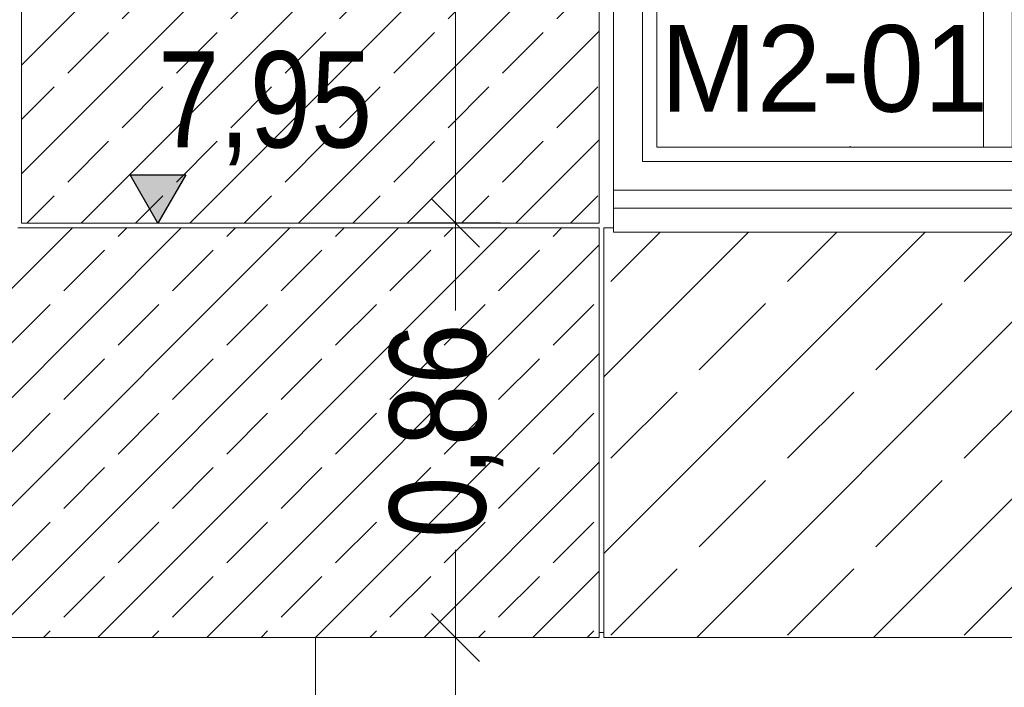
# Model space of a CAD drawing. Header units: millimetres. Extents: x 52659 to 1698020, y -10054 to 104697.
# Tile 261 of 363: x 217307 to 219356, y 12144 to 13533. Entities that reach past the tile are written whole.
import ezdxf

# ---------------------------------------------------------------- set-up
doc = ezdxf.new("R2010")
doc.units = ezdxf.units.MM
doc.header["$MEASUREMENT"] = 0
for name, color, linetype in [('02-04 CASSETTES CLAIRES', 7, 'Continuous'), ('02-04 CASSETTES FONCEES', 7, 'Continuous'), ('02-04 Mur.Construction', 7, 'Continuous'), ('05-02 Cotation 200ème 100ème.Cotations', 7, 'Continuous'), ('06-05 Etiquette.Texte', 7, 'Continuous'), ('08-01 2D Dessin général.2D', 7, 'Continuous'), ('Fenêtres ARCHICAD', 7, 'Continuous')]:
    doc.layers.add(name, color=color, linetype=linetype)
doc.styles.add('STYLE_GENERE_3', font='ARIALN.TTF')
doc.dimstyles.new('STYLE_GENERE__2', dxfattribs={"dimtxt": 200, "dimasz": 95, "dimexe": 0.18, "dimexo": 100, "dimgap": 0, "dimtad": 0, "dimlfac": 0.001, "dimzin": 0, "dimdsep": 46, "dimtxsty": 'STYLE_GENERE_3', "dimblk": 'ARROWHEAD_6', "dimblk1": 'ARROWHEAD_6', "dimblk2": 'ARROWHEAD_6', "dimcen": 0.09, "dimclrd": 7, "dimclre": 7, "dimclrt": 7, "dimazin": 0, "dimtfac": 1, "dimtdec": 4, "dimtmove": 0, "dimatfit": 3, "dimfxl": 1, "dimtolj": 1, "dimtzin": 0, "dimarcsym": 0})

# ---------------------------------------------------------------- blocks, each defined once
blk = doc.blocks.new('Élément de coupe_206_1', base_point=(131932.7, 5158.1))
at = {"layer": '02-04 Mur.Construction', "color": 7, "linetype": 'Continuous', "lineweight": 9}
blk.add_line((218542.7, 13146), (218542.7, 14408.1), dxfattribs=at)
blk = doc.blocks.new('Élément de coupe_208_1', base_point=(131932.7, 5158.1))
at = {"layer": 'Fenêtres ARCHICAD', "color": 7, "linetype": 'Continuous', "lineweight": 5}
for p, q in [((218602.7, 13998), (218602.7, 13238.1)), ((218632.7, 13268.1), (218632.7, 13998)), ((219312.7, 13998), (219312.7, 13268.1)), ((219372.7, 13268.1), (219372.7, 13998)), ((220052.7, 13998), (220052.7, 13268.1)), ((220082.7, 13238.1), (220082.7, 13998)), ((219327.7, 13268.1), (218632.7, 13268.1)), ((219357.7, 13268.1), (219327.7, 13268.1)), ((220052.7, 13268.1), (219357.7, 13268.1)), ((218602.7, 13238.1), (220082.7, 13238.1)), ((218542.7, 13178.1), (220130.7, 13178.1)), ((218542.7, 13140.9), (218542.7, 13146)), ((218542.7, 13090.8), (218542.7, 13140.9)), ((220142.7, 13140.9), (218542.7, 13140.9)), ((220142.7, 13140.9), (220142.7, 13143.9)), ((220142.7, 13090.8), (220142.7, 13140.9)), ((220142.7, 13090.8), (218542.7, 13090.8))]:
    blk.add_line(p, q, dxfattribs=at)
blk = doc.blocks.new('Élément de coupe_235_1', base_point=(131932.7, 5158.1))
at = {"layer": '02-04 Mur.Construction', "color": 7, "linetype": 'Continuous', "lineweight": 9}
blk.add_line((218522.7, 12258.1), (218512.7, 12258.1), dxfattribs=at)
blk = doc.blocks.new('Élément de coupe_505_1', base_point=(131932.7, 5158.1))
at = {"layer": '02-04 CASSETTES FONCEES', "color": 7, "linetype": 'Continuous', "lineweight": 9}
for p, q in [((216564.5, 12248.1), (217416.5, 13100.1)), ((216790.8, 12248.1), (217642.8, 13100.1)), ((217017.1, 12248.1), (217869.1, 13100.1)), ((217243.3, 12248.1), (218095.3, 13100.1)), ((218512.7, 13100.1), (217302.7, 13100.1)), ((217469.6, 12248.1), (218321.6, 13100.1)), ((217511.7, 13082.1), (217529.7, 13100.1)), ((217737.9, 13082.1), (217755.9, 13100.1)), ((217964.2, 13082.1), (217982.2, 13100.1)), ((218190.5, 13082.1), (218208.5, 13100.1)), ((218416.8, 13082.1), (218434.7, 13100.1)), ((218512.7, 12248.1), (218512.7, 13100.1)), ((217695.9, 12248.1), (218512.7, 13064.9)), ((217398.5, 12969), (217483.4, 13053.8)), ((217624.8, 12969), (217709.7, 13053.8)), ((217851.1, 12969), (217935.9, 13053.8)), ((218077.4, 12969), (218162.2, 13053.8)), ((218303.6, 12969), (218388.5, 13053.8)), ((217285.4, 12855.8), (217370.3, 12940.7)), ((217511.7, 12855.8), (217596.5, 12940.7)), ((217737.9, 12855.8), (217822.8, 12940.7)), ((217964.2, 12855.8), (218049.1, 12940.7)), ((218190.5, 12855.8), (218275.3, 12940.7)), ((218416.8, 12855.8), (218501.6, 12940.7)), ((217922.2, 12248.1), (218512.7, 12838.6)), ((217398.5, 12742.7), (217483.4, 12827.5)), ((217624.8, 12742.7), (217709.7, 12827.5)), ((217851.1, 12742.7), (217935.9, 12827.5)), ((218077.4, 12742.7), (218162.2, 12827.5)), ((218303.6, 12742.7), (218388.5, 12827.5)), ((217285.4, 12629.5), (217370.3, 12714.4)), ((217511.7, 12629.5), (217596.5, 12714.4)), ((217737.9, 12629.5), (217822.8, 12714.4)), ((217964.2, 12629.5), (218049.1, 12714.4)), ((218190.5, 12629.5), (218275.3, 12714.4)), ((218416.8, 12629.5), (218501.6, 12714.4)), ((218148.4, 12248.1), (218512.7, 12612.3)), ((217398.5, 12516.4), (217483.4, 12601.3)), ((217624.8, 12516.4), (217709.7, 12601.3)), ((217851.1, 12516.4), (217935.9, 12601.3)), ((218077.4, 12516.4), (218162.2, 12601.3)), ((218303.6, 12516.4), (218388.5, 12601.3)), ((217285.4, 12403.3), (217370.3, 12488.1)), ((217511.7, 12403.3), (217596.5, 12488.1)), ((217737.9, 12403.3), (217822.8, 12488.1)), ((217964.2, 12403.3), (218049.1, 12488.1)), ((218190.5, 12403.3), (218275.3, 12488.1)), ((218416.8, 12403.3), (218501.6, 12488.1)), ((218374.7, 12248.1), (218512.7, 12386)), ((217398.5, 12290.1), (217483.4, 12375)), ((217624.8, 12290.1), (217709.7, 12375)), ((217851.1, 12290.1), (217935.9, 12375)), ((218077.4, 12290.1), (218162.2, 12375)), ((218303.6, 12290.1), (218388.5, 12375)), ((217356.5, 12248.1), (217370.3, 12261.8)), ((217582.7, 12248.1), (217596.5, 12261.8)), ((217809, 12248.1), (217822.8, 12261.8)), ((218035.3, 12248.1), (218049.1, 12261.8)), ((218261.6, 12248.1), (218275.3, 12261.8)), ((218487.8, 12248.1), (218501.6, 12261.8)), ((215522.7, 12248.1), (218512.7, 12248.1))]:
    blk.add_line(p, q, dxfattribs=at)
blk = doc.blocks.new('Élément de coupe_506_1', base_point=(131932.7, 5158.1))
at = {"layer": '02-04 CASSETTES FONCEES', "color": 7, "linetype": 'Continuous', "lineweight": 9}
for p, q in [((217310.7, 14796.4), (217312.4, 14798.1)), ((217310.7, 14570.1), (217538.7, 14798.1)), ((217310.7, 14343.8), (217765, 14798.1)), ((217310.7, 14117.6), (217991.2, 14798.1)), ((217310.7, 13891.3), (218217.5, 14798.1)), ((217310.7, 13665), (218443.8, 14798.1)), ((217310.7, 13110.1), (217310.7, 14798.1)), ((217310.7, 14798.1), (218512.7, 14798.1)), ((217406.6, 14779.1), (217425.6, 14798.1)), ((217632.9, 14779.1), (217651.8, 14798.1)), ((217859.2, 14779.1), (217878.1, 14798.1)), ((218085.5, 14779.1), (218104.4, 14798.1)), ((218311.7, 14779.1), (218330.7, 14798.1)), ((218512.7, 14798.1), (218512.7, 13110.1)), ((217310.7, 14683.3), (217378.4, 14750.9)), ((217519.8, 14666), (217604.6, 14750.9)), ((217746.1, 14666), (217830.9, 14750.9)), ((217972.3, 14666), (218057.2, 14750.9)), ((218198.6, 14666), (218283.5, 14750.9)), ((218424.9, 14666), (218509.7, 14750.9)), ((217310.7, 13438.7), (218512.7, 14640.7)), ((217406.6, 14552.9), (217491.5, 14637.7)), ((217632.9, 14552.9), (217717.8, 14637.7)), ((217859.2, 14552.9), (217944, 14637.7)), ((218085.5, 14552.9), (218170.3, 14637.7)), ((218311.7, 14552.9), (218396.6, 14637.7)), ((217310.7, 14457), (217378.4, 14524.6)), ((217519.8, 14439.7), (217604.6, 14524.6)), ((217746.1, 14439.7), (217830.9, 14524.6)), ((217972.3, 14439.7), (218057.2, 14524.6)), ((218198.6, 14439.7), (218283.5, 14524.6)), ((218424.9, 14439.7), (218509.7, 14524.6)), ((217310.7, 13212.5), (218512.7, 14414.4)), ((217406.6, 14326.6), (217491.5, 14411.5)), ((217632.9, 14326.6), (217717.8, 14411.5)), ((217859.2, 14326.6), (217944, 14411.5)), ((218085.5, 14326.6), (218170.3, 14411.5)), ((218311.7, 14326.6), (218396.6, 14411.5)), ((217310.7, 14230.7), (217378.4, 14298.3)), ((217519.8, 14213.5), (217604.6, 14298.3)), ((217746.1, 14213.5), (217830.9, 14298.3)), ((217972.3, 14213.5), (218057.2, 14298.3)), ((218198.6, 14213.5), (218283.5, 14298.3)), ((218424.9, 14213.5), (218509.7, 14298.3)), ((217406.6, 14100.3), (217491.5, 14185.2)), ((217434.6, 13110.1), (218512.7, 14188.1)), ((217632.9, 14100.3), (217717.8, 14185.2)), ((217859.2, 14100.3), (217944, 14185.2)), ((218085.5, 14100.3), (218170.3, 14185.2)), ((218311.7, 14100.3), (218396.6, 14185.2)), ((217310.7, 14004.4), (217378.4, 14072)), ((217519.8, 13987.2), (217604.6, 14072)), ((217746.1, 13987.2), (217830.9, 14072)), ((217972.3, 13987.2), (218057.2, 14072)), ((218198.6, 13987.2), (218283.5, 14072)), ((218424.9, 13987.2), (218509.7, 14072)), ((217406.6, 13874.1), (217491.5, 13958.9)), ((217632.9, 13874.1), (217717.8, 13958.9)), ((217660.9, 13110.1), (218512.7, 13961.8)), ((217859.2, 13874.1), (217944, 13958.9)), ((218085.5, 13874.1), (218170.3, 13958.9)), ((218311.7, 13874.1), (218396.6, 13958.9)), ((217310.7, 13778.2), (217378.4, 13845.8)), ((217519.8, 13760.9), (217604.6, 13845.8)), ((217746.1, 13760.9), (217830.9, 13845.8)), ((217972.3, 13760.9), (218057.2, 13845.8)), ((218198.6, 13760.9), (218283.5, 13845.8)), ((218424.9, 13760.9), (218509.7, 13845.8)), ((217406.6, 13647.8), (217491.5, 13732.6)), ((217632.9, 13647.8), (217717.8, 13732.6)), ((217859.2, 13647.8), (217944, 13732.6)), ((217887.2, 13110.1), (218512.7, 13735.6)), ((218085.5, 13647.8), (218170.3, 13732.6)), ((218311.7, 13647.8), (218396.6, 13732.6)), ((217310.7, 13551.9), (217378.4, 13619.5)), ((217519.8, 13534.6), (217604.6, 13619.5)), ((217746.1, 13534.6), (217830.9, 13619.5)), ((217972.3, 13534.6), (218057.2, 13619.5)), ((218198.6, 13534.6), (218283.5, 13619.5)), ((218424.9, 13534.6), (218509.7, 13619.5)), ((217406.6, 13421.5), (217491.5, 13506.4)), ((217632.9, 13421.5), (217717.8, 13506.4)), ((217859.2, 13421.5), (217944, 13506.4)), ((218085.5, 13421.5), (218170.3, 13506.4)), ((218113.4, 13110.1), (218512.7, 13509.3)), ((218311.7, 13421.5), (218396.6, 13506.4)), ((217310.7, 13325.6), (217378.4, 13393.2)), ((217519.8, 13308.4), (217604.6, 13393.2)), ((217746.1, 13308.4), (217830.9, 13393.2)), ((217972.3, 13308.4), (218057.2, 13393.2)), ((218198.6, 13308.4), (218283.5, 13393.2)), ((218424.9, 13308.4), (218509.7, 13393.2)), ((217406.6, 13195.2), (217491.5, 13280.1)), ((217632.9, 13195.2), (217717.8, 13280.1)), ((217859.2, 13195.2), (217944, 13280.1)), ((218085.5, 13195.2), (218170.3, 13280.1)), ((218311.7, 13195.2), (218396.6, 13280.1)), ((218339.7, 13110.1), (218512.7, 13283)), ((217321.5, 13110.1), (217378.4, 13166.9)), ((217547.8, 13110.1), (217604.6, 13166.9)), ((217774, 13110.1), (217830.9, 13166.9)), ((218000.3, 13110.1), (218057.2, 13166.9)), ((218226.6, 13110.1), (218283.5, 13166.9)), ((218452.9, 13110.1), (218509.7, 13166.9)), ((218512.7, 13110.1), (217310.7, 13110.1))]:
    blk.add_line(p, q, dxfattribs=at)
blk = doc.blocks.new('Élément de coupe_509_1', base_point=(131932.7, 5158.1))
at = {"layer": '02-04 CASSETTES CLAIRES', "color": 7, "linetype": 'Continuous', "lineweight": 9}
for p, q in [((218522.7, 13100.1), (218522.7, 12248.1)), ((218542.7, 13100.1), (218522.7, 13100.1)), ((218522.7, 12422.5), (219191, 13090.8)), ((218522.7, 12790.2), (218823.3, 13090.8)), ((218537, 12988.3), (218639.5, 13090.8)), ((218715.9, 12248.1), (219558.7, 13090.8)), ((218904.7, 12988.3), (219007.2, 13090.8)), ((219083.6, 12248.1), (219926.4, 13090.8)), ((219272.4, 12988.3), (219374.9, 13090.8)), ((219640.1, 12988.3), (219742.5, 13090.8)), ((220007.8, 12988.3), (220110.2, 13090.8)), ((220120.7, 12248.1), (220120.7, 13090.8)), ((218720.8, 12804.5), (218858.7, 12942.4)), ((219088.5, 12804.5), (219226.4, 12942.4)), ((219456.2, 12804.5), (219594.1, 12942.4)), ((219823.9, 12804.5), (219961.8, 12942.4)), ((219451.3, 12248.1), (220120.7, 12917.5)), ((218537, 12620.7), (218674.9, 12758.5)), ((218904.7, 12620.7), (219042.6, 12758.5)), ((219272.4, 12620.7), (219410.3, 12758.5)), ((219640.1, 12620.7), (219778, 12758.5)), ((220007.8, 12620.7), (220120.7, 12733.6)), ((218720.8, 12436.8), (218858.7, 12574.7)), ((219088.5, 12436.8), (219226.4, 12574.7)), ((219456.2, 12436.8), (219594.1, 12574.7)), ((219823.9, 12436.8), (219961.8, 12574.7)), ((219819, 12248.1), (220120.7, 12549.8)), ((218537, 12253), (218674.9, 12390.8)), ((218904.7, 12253), (219042.6, 12390.8)), ((219272.4, 12253), (219410.3, 12390.8)), ((219640.1, 12253), (219778, 12390.8)), ((220007.8, 12253), (220120.7, 12365.9)), ((218522.7, 12248.1), (220120.7, 12248.1))]:
    blk.add_line(p, q, dxfattribs=at)
blk = doc.blocks.new('Cotation_5_1', base_point=(217594.5, 8658.1))
at = {"layer": '05-02 Cotation 200ème 100ème.Cotations', "linetype": 'Continuous', "lineweight": 25}
blk.add_hatch(color=7, dxfattribs=at).paths.add_polyline_path([(217594.5, 13110.1), (217652.5, 13210.1), (217536.5, 13210.1)])
at = {"layer": '05-02 Cotation 200ème 100ème.Cotations', "color": 7, "linetype": 'Continuous', "lineweight": 25}
for p, q in [((217594.5, 13110.1), (217536.5, 13210.1)), ((217536.5, 13210.1), (217652.5, 13210.1)), ((217652.5, 13210.1), (217594.5, 13110.1))]:
    blk.add_line(p, q, dxfattribs=at)
at = {"layer": '05-02 Cotation 200ème 100ème.Cotations', "color": 7, "linetype": 'Continuous', "lineweight": 13}
for q in [(217519.5, 13110.1), (217669.5, 13110.1)]:
    blk.add_line((217594.5, 13110.1), q, dxfattribs=at)
at = {"layer": '05-02 Cotation 200ème 100ème.Cotations', "color": 7, "lineweight": 9, "insert": (217594.5, 13230.1), "char_height": 200, "attachment_point": 7, "style": 'STYLE_GENERE_3'}
blk.add_mtext('\\A1;7,95', dxfattribs=at)
blk = doc.blocks.new('*D710', base_point=(131932.7, 5158.1))
at = {"layer": '05-02 Cotation 200ème 100ème.Cotations', "color": 7, "linetype": 'Continuous', "lineweight": 25, "transparency": 16777216}
for p, q in [((218163.6, 12298.1), (218263.6, 12198.1)), ((218163.6, 11396.9), (218263.6, 11296.9))]:
    blk.add_line(p, q, dxfattribs=at)
at = {"layer": '05-02 Cotation 200ème 100ème.Cotations', "color": 7, "linetype": 'Continuous', "lineweight": 13, "transparency": 16777216}
for p, q in [((218307.4, 12248.1), (218119.9, 12248.1)), ((218213.6, 12046.3), (218213.6, 12248.1)), ((218213.6, 11346.9), (218213.6, 11548.6)), ((218307.4, 11346.9), (218119.9, 11346.9))]:
    blk.add_line(p, q, dxfattribs=at)
at = {"layer": '05-02 Cotation 200ème 100ème.Cotations', "color": 7, "lineweight": 9, "transparency": 16777216, "insert": (218313.6, 11573.5), "char_height": 200, "attachment_point": 7, "rotation": 90, "style": 'STYLE_GENERE_3'}
blk.add_mtext('\\A1;0,90', dxfattribs=at)
blk = doc.blocks.new('ARROWHEAD_6')
at = {"color": 0, "linetype": 'Continuous', "lineweight": 0}
for p, q in [((-0.5, -0.5), (0.5, 0.5)), ((0, 0), (-1, 0))]:
    blk.add_line(p, q, dxfattribs=at)
blk = doc.blocks.new('*D711', base_point=(131932.7, 5158.1))
at = {"layer": '05-02 Cotation 200ème 100ème.Cotations', "color": 7, "linetype": 'Continuous', "lineweight": 25, "transparency": 16777216}
for p, q in [((218163.6, 13160.1), (218263.6, 13060.1)), ((218163.6, 12298.1), (218263.6, 12198.1))]:
    blk.add_line(p, q, dxfattribs=at)
at = {"layer": '05-02 Cotation 200ème 100ème.Cotations', "color": 7, "linetype": 'Continuous', "lineweight": 13, "transparency": 16777216}
for p, q in [((218307.4, 13110.1), (218119.9, 13110.1)), ((218213.6, 12927.9), (218213.6, 13110.1)), ((218213.6, 12248.1), (218213.6, 12430.2)), ((218307.4, 12248.1), (218119.9, 12248.1))]:
    blk.add_line(p, q, dxfattribs=at)
at = {"layer": '05-02 Cotation 200ème 100ème.Cotations', "color": 7, "lineweight": 9, "transparency": 16777216, "insert": (218313.6, 12455.1), "char_height": 200, "attachment_point": 7, "rotation": 90, "style": 'STYLE_GENERE_3'}
blk.add_mtext('\\A1;0,86', dxfattribs=at)
blk = doc.blocks.new('*D712', base_point=(131932.7, 5158.1))
at = {"layer": '05-02 Cotation 200ème 100ème.Cotations', "color": 7, "linetype": 'Continuous', "lineweight": 13, "transparency": 16777216}
for p, q in [((218213.6, 14798.1), (218213.6, 14873.1)), ((218307.4, 14798.1), (218119.9, 14798.1)), ((218213.6, 14202.9), (218213.6, 14798.1)), ((218213.6, 13110.1), (218213.6, 13705.2)), ((218307.4, 13110.1), (218119.9, 13110.1))]:
    blk.add_line(p, q, dxfattribs=at)
at = {"layer": '05-02 Cotation 200ème 100ème.Cotations', "color": 7, "linetype": 'Continuous', "lineweight": 25, "transparency": 16777216}
for p, q in [((218263.6, 14748.1), (218163.6, 14848.1)), ((218163.6, 13160.1), (218263.6, 13060.1))]:
    blk.add_line(p, q, dxfattribs=at)
at = {"layer": '05-02 Cotation 200ème 100ème.Cotations', "color": 7, "lineweight": 9, "transparency": 16777216, "insert": (218313.6, 13730.1), "char_height": 200, "attachment_point": 7, "rotation": 90, "style": 'STYLE_GENERE_3'}
blk.add_mtext('\\A1;1,69', dxfattribs=at)
blk = doc.blocks.new('*D728', base_point=(131932.7, 5158.1))
at = {"layer": '05-02 Cotation 200ème 100ème.Cotations', "color": 7, "linetype": 'Continuous', "lineweight": 25, "transparency": 16777216}
for p, q in [((187874.4, 13160.1), (187974.4, 13060.1)), ((187874.4, 11412.6), (187974.4, 11312.6))]:
    blk.add_line(p, q, dxfattribs=at)
at = {"layer": '05-02 Cotation 200ème 100ème.Cotations', "color": 7, "linetype": 'Continuous', "lineweight": 13, "transparency": 16777216}
for p, q in [((188018.2, 13110.1), (187830.7, 13110.1)), ((187924.4, 12485.2), (187924.4, 13110.1)), ((187924.4, 11362.6), (187924.4, 11987.5)), ((188018.2, 11362.6), (187830.7, 11362.6))]:
    blk.add_line(p, q, dxfattribs=at)
at = {"layer": '05-02 Cotation 200ème 100ème.Cotations', "color": 7, "lineweight": 9, "transparency": 16777216, "insert": (188024.4, 12012.3), "char_height": 200, "attachment_point": 7, "rotation": 90, "style": 'STYLE_GENERE_3'}
blk.add_mtext('\\A1;1,75', dxfattribs=at)
blk = doc.blocks.new('*D729', base_point=(131932.7, 5158.1))
at = {"layer": '05-02 Cotation 200ème 100ème.Cotations', "color": 7, "linetype": 'Continuous', "lineweight": 25, "transparency": 16777216}
for p, q in [((187874.4, 14458.1), (187974.4, 14358.1)), ((187874.4, 13160.1), (187974.4, 13060.1))]:
    blk.add_line(p, q, dxfattribs=at)
at = {"layer": '05-02 Cotation 200ème 100ème.Cotations', "color": 7, "linetype": 'Continuous', "lineweight": 13, "transparency": 16777216}
for p, q in [((188018.2, 14408.1), (187830.7, 14408.1)), ((187924.4, 14007.9), (187924.4, 14408.1)), ((187924.4, 13110.1), (187924.4, 13510.2)), ((188018.2, 13110.1), (187830.7, 13110.1))]:
    blk.add_line(p, q, dxfattribs=at)
at = {"layer": '05-02 Cotation 200ème 100ème.Cotations', "color": 7, "lineweight": 9, "transparency": 16777216, "char_height": 200, "attachment_point": 7, "rotation": 90, "style": 'STYLE_GENERE_3'}
for s, insert in [('\\A1;0,40', (187881.6, 14381.8)), ('\\A1;1,30', (188024.4, 13535.1))]:
    blk.add_mtext(s, dxfattribs=dict(at, insert=insert))
blk = doc.blocks.new('*D744', base_point=(131932.7, 5158.1))
at = {"layer": '05-02 Cotation 200ème 100ème.Cotations', "color": 7, "linetype": 'Continuous', "lineweight": 25, "transparency": 16777216}
for p, q in [((165280.7, 14458.1), (165380.7, 14358.1)), ((165280.7, 11412.6), (165380.7, 11312.6))]:
    blk.add_line(p, q, dxfattribs=at)
at = {"layer": '05-02 Cotation 200ème 100ème.Cotations', "color": 7, "linetype": 'Continuous', "lineweight": 13, "transparency": 16777216}
for p, q in [((165424.5, 14408.1), (165237, 14408.1)), ((165330.7, 13134.2), (165330.7, 14408.1)), ((165330.7, 11362.6), (165330.7, 12636.5)), ((165424.5, 11362.6), (165237, 11362.6))]:
    blk.add_line(p, q, dxfattribs=at)
at = {"layer": '05-02 Cotation 200ème 100ème.Cotations', "color": 7, "lineweight": 9, "transparency": 16777216, "char_height": 200, "attachment_point": 7, "rotation": 90, "style": 'STYLE_GENERE_3'}
for s, insert in [('\\A1;0,40', (165287.9, 14381.8)), ('\\A1;3,05', (165430.7, 12661.3))]:
    blk.add_mtext(s, dxfattribs=dict(at, insert=insert))
blk = doc.blocks.new('*D764', base_point=(131932.7, 5158.1))
at = {"layer": '05-02 Cotation 200ème 100ème.Cotations', "color": 7, "linetype": 'Continuous', "lineweight": 25, "transparency": 16777216}
for p, q in [((135853.9, 14458.1), (135953.9, 14358.1)), ((135853.9, 11412.6), (135953.9, 11312.6))]:
    blk.add_line(p, q, dxfattribs=at)
at = {"layer": '05-02 Cotation 200ème 100ème.Cotations', "color": 7, "linetype": 'Continuous', "lineweight": 13, "transparency": 16777216}
for p, q in [((135997.7, 14408.1), (135810.2, 14408.1)), ((135903.9, 13134.2), (135903.9, 14408.1)), ((135903.9, 11362.6), (135903.9, 12636.5)), ((135997.7, 11362.6), (135810.2, 11362.6))]:
    blk.add_line(p, q, dxfattribs=at)
at = {"layer": '05-02 Cotation 200ème 100ème.Cotations', "color": 7, "lineweight": 9, "transparency": 16777216, "char_height": 200, "attachment_point": 7, "rotation": 90, "style": 'STYLE_GENERE_3'}
for s, insert in [('\\A1;0,40', (135861, 14381.8)), ('\\A1;3,05', (136003.9, 12661.3))]:
    blk.add_mtext(s, dxfattribs=dict(at, insert=insert))
blk = doc.blocks.new('Étiquette_19_1', base_point=(219035.1, 13269.1))
at = {"layer": '06-05 Etiquette.Texte', "color": 7, "linetype": 'Continuous', "lineweight": 9}
blk.add_line((219035.1, 13269.1), (219035.1, 13270.1), dxfattribs=at)
at = {"layer": '06-05 Etiquette.Texte', "color": 7, "lineweight": 9, "insert": (218640.3, 13521.7), "char_height": 180, "attachment_point": 1}
blk.add_mtext('\\A1;\\pt0,1000;M2-01{\\H0.66x;\\S^  ;\\S^  ;} ', dxfattribs=at)

msp = doc.modelspace()

# ---------------------------------------------------------------- linework, layer by layer
at = {"layer": '08-01 2D Dessin général.2D', "color": 7, "linetype": 'Continuous', "lineweight": 9}
msp.add_line((217922.668, 11378.072), (217922.668, 12248.072), dxfattribs=at)

# ---------------------------------------------------------------- block references
at = {"layer": '02-04 CASSETTES CLAIRES', "lineweight": 0}
msp.add_blockref('Élément de coupe_509_1', (131932.668, 5158.072), dxfattribs=at)
at = {"layer": '02-04 CASSETTES FONCEES', "lineweight": 0}
for name in ['Élément de coupe_506_1', 'Élément de coupe_505_1']:
    msp.add_blockref(name, (131932.668, 5158.072), dxfattribs=at)
at = {"layer": '02-04 Mur.Construction', "lineweight": 0}
for name in ['Élément de coupe_206_1', 'Élément de coupe_235_1']:
    msp.add_blockref(name, (131932.668, 5158.072), dxfattribs=at)
at = {"layer": '05-02 Cotation 200ème 100ème.Cotations', "color": 7, "linetype": 'Continuous', "lineweight": 13}
msp.add_blockref('Cotation_5_1', (217594.472, 8658.072), dxfattribs=at)
at = {"layer": '06-05 Etiquette.Texte', "color": 7, "linetype": 'Continuous', "lineweight": 9}
msp.add_blockref('Étiquette_19_1', (219035.055, 13269.072), dxfattribs=at)
at = {"layer": 'Fenêtres ARCHICAD', "lineweight": 0}
msp.add_blockref('Élément de coupe_208_1', (131932.668, 5158.072), dxfattribs=at)

# ---------------------------------------------------------------- dimensions: what is measured, and where the dimension line sits
at = {"layer": '05-02 Cotation 200ème 100ème.Cotations', "color": 7, "linetype": 'Continuous', "lineweight": 13}
for base, p1, p2, picture, middle in [((135903.901, 14408.072), (220897.887, 11362.595), (220602.668, 14408.072), '*D764', (135903.901, 12921.098)), ((165330.708, 14408.072), (220897.887, 11362.595), (220602.668, 14408.072), '*D744', (165330.708, 12921.098)), ((187924.443, 14408.072), (187327.961, 13110.072), (220602.668, 14408.072), '*D729', (187924.443, 13794.836)), ((218213.631, 14798.072), (218512.668, 13110.072), (218522.668, 14798.072), '*D712', (218213.631, 13989.836)), ((187924.443, 13110.072), (220897.887, 11362.595), (187327.961, 13110.072), '*D728', (187924.443, 12272.098)), ((218213.631, 13110.072), (218512.668, 12248.072), (218512.668, 13110.072), '*D711', (218213.631, 12714.836)), ((218213.631, 12248.072), (218522.668, 11346.861), (218512.668, 12248.072), '*D710', (218213.631, 11833.231))]:
    dim = msp.add_linear_dim(base=base, p1=p1, p2=p2, angle=90, dimstyle='STYLE_GENERE__2', dxfattribs=at)
    dim.commit()
    dim.dimension.update_dxf_attribs({"geometry": picture, "text_midpoint": middle, "dimtype": 160, "text_rotation": 90})

doc.saveas('drawing.dxf')
